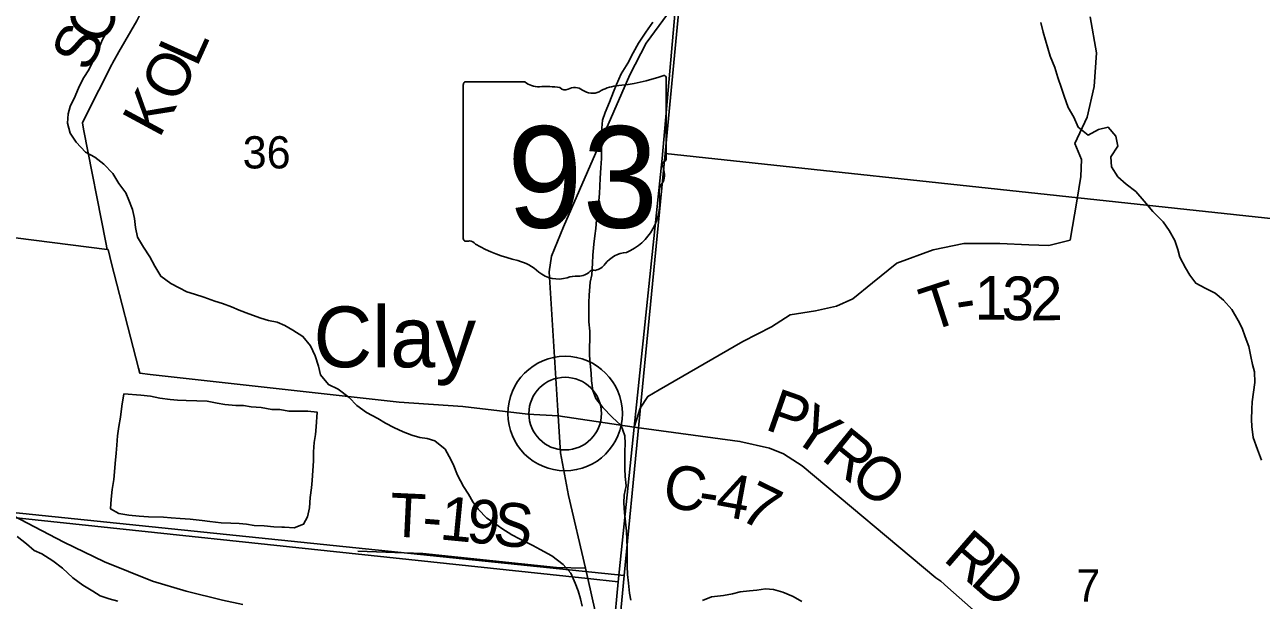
# Model space of a CAD drawing. Extents: x 1715311 to 2083412, y 146837 to 553079.
# Drawn here: x 1945751 to 1954235, y 339371 to 343320 of the extents above; entities that cross this region are included whole.
import ezdxf

# ---------------------------------------------------------------- set-up
doc = ezdxf.new("R2010")
doc.units = 0
for name, color, linetype in [('GM_X_County_Road', 7, 'Continuous'), ('GM_X_County_Road_Text', 7, 'Continuous'), ('GM_X_Minor_Lake', 7, 'Continuous'), ('GM_X_Minor_River', 7, 'Continuous'), ('GM_X_Rail_Line', 7, 'Continuous'), ('GM_X_Section', 7, 'Continuous'), ('GM_X_Section_Text', 7, 'Continuous'), ('GM_X_State_Location', 7, 'Continuous'), ('GM_X_State_Route', 7, 'Continuous'), ('GM_X_State_Shield', 7, 'Continuous'), ('GM_X_Township', 7, 'Continuous'), ('GM_X_Township_Road', 7, 'Continuous'), ('GM_X_Township_Road_Text', 7, 'Continuous'), ('GM_X_Unincorporated', 7, 'Continuous'), ('GM_X_Unincorporated_Location', 7, 'Continuous'), ('GM_X_Unincorporated_Text', 7, 'Continuous')]:
    doc.layers.add(name, color=color, linetype=linetype)

msp = doc.modelspace()

# ---------------------------------------------------------------- linework, layer by layer
at = {"layer": 'GM_X_County_Road'}
for points in [[(1945054.9, 341937.7), (1946315.5, 341777.9), (1946322.1, 341777.1), (1946346.8, 341681), (1946531.6, 340963.3), (1946540.3, 340929.5), (1946610.8, 340920.9), (1948318.9, 340731), (1948757.1, 340700.3), (1949203, 340647.9), (1949410.9, 340636.8)], [(1949410.9, 340636.8), (1949931.4, 340559.6), (1950657.8, 340460.2), (1950861.6, 340415.5), (1950956.4, 340376.4), (1951084.8, 340292.7), (1952002.5, 339523.8), (1952035.6, 339501), (1952084.1, 339458.2), (1953383.2, 338312.7)]]:
    msp.add_lwpolyline(points, dxfattribs=at)
at = {"layer": 'GM_X_Minor_Lake'}
for points in [[(1946430.5, 340786.6), (1946417.1, 340703.7), (1946407.1, 340628), (1946397.1, 340562), (1946387.2, 340500), (1946383.2, 340436), (1946377.3, 340379.9), (1946371.3, 340309.9), (1946367.4, 340251.9), (1946361.4, 340199.9), (1946351.5, 340129.8), (1946343.5, 340063.8), (1946339.6, 339997.8), (1946395.4, 339965.8), (1946465.2, 339953.8), (1946535, 339947.8), (1946598.8, 339943.8), (1946702.5, 339939.9), (1946754.4, 339935.9), (1946818.2, 339931.9), (1946886, 339927.9), (1946967.7, 339918), (1947019.6, 339912), (1947099.4, 339902), (1947163.8, 339900.9), (1947221, 339898), (1947272.9, 339892), (1947324.7, 339884.1), (1947392.5, 339882.1), (1947460.3, 339874.1), (1947514.5, 339872.7)], [(1947514.5, 339872.7), (1947534.1, 339872.1), (1947599.9, 339868.1), (1947663.7, 339892.2), (1947691.6, 339942.2), (1947705.5, 340004.2), (1947709.5, 340076.3), (1947717.4, 340142.3), (1947723.4, 340192.3), (1947731.3, 340328.4), (1947731.3, 340388.4), (1947737.2, 340454.4), (1947745.2, 340508.5), (1947751.2, 340560.5), (1947757.9, 340660.9), (1947693.3, 340668.5), (1947561.7, 340668.5), (1947501, 340679.6), (1947446, 340680.4), (1947372.2, 340692.4), (1947304.4, 340698.4), (1947250.6, 340706.4), (1947198.7, 340706.3), (1947122.9, 340714.3), (1947071.1, 340722.3), (1947003.3, 340736.3), (1946931.5, 340738.3), (1946857.7, 340742.2), (1946799.9, 340744.2), (1946748, 340748.2), (1946678.2, 340758.2), (1946614.4, 340770.2), (1946546.6, 340778.1), (1946430.5, 340786.6)]]:
    msp.add_lwpolyline(points, dxfattribs=at)
at = {"layer": 'GM_X_Minor_River'}
for points in [[(1949575.3, 339329.9), (1949563.5, 339380), (1949547.8, 339436.1), (1949528.1, 339488.2), (1949498.4, 339556.4), (1949444.8, 339616.6), (1949367.3, 339675), (1949287.6, 339719.4), (1949235.9, 339747.6), (1949144.3, 339792.1), (1949092.5, 339820.3), (1949024.9, 339862.6), (1948973.1, 339898.9), (1948921.4, 339935.1), (1948861.8, 339995.5), (1948826.1, 340045.6), (1948796.4, 340097.8), (1948760.7, 340152), (1948719.2, 340230.2), (1948689.5, 340304.4), (1948661.8, 340356.5), (1948636.1, 340406.7), (1948564.5, 340465), (1948512.7, 340481.2), (1948460.9, 340487.5), (1948407.1, 340503.7), (1948347.3, 340526), (1948283.6, 340556.3), (1948225.8, 340586.6), (1948174.1, 340618.8), (1948096.4, 340659.2), (1948028.8, 340707.5), (1947977.2, 340761.8), (1947901.6, 340820.1), (1947833.9, 340850.5), (1947780.3, 340918.7), (1947766.6, 340976.8), (1947742.9, 341047), (1947711.3, 341117.1), (1947659.7, 341181.4), (1947590.1, 341223.7), (1947534.3, 341256), (1947482.5, 341278.2), (1947422.7, 341290.5), (1947370.9, 341306.8), (1947289.2, 341337.1), (1947221.5, 341361.4), (1947169.7, 341383.7), (1947107.9, 341408), (1947056.1, 341424.2), (1946978.4, 341450.6), (1946914.7, 341470.9), (1946862.8, 341487.1), (1946809.1, 341515.3), (1946753.3, 341543.6), (1946683.7, 341594), (1946644.1, 341664.2), (1946608.5, 341726.3), (1946564.9, 341794.6), (1946525.2, 341862.8), (1946509.6, 341928.9), (1946503.9, 341991), (1946490.1, 342051), (1946464.5, 342115.2), (1946444.8, 342167.3), (1946397.1, 342231.5), (1946355.5, 342299.8), (1946294, 342362.1), (1946232.3, 342410.4), (1946166.6, 342444.7), (1946103, 342513), (1946061.4, 342575.2), (1946043.7, 342643.3), (1946048, 342707.3), (1946062.2, 342759.3), (1946096.4, 342829.2), (1946124.7, 342897.1), (1946156.9, 342957), (1946191, 343010.8), (1946229.3, 343090.7), (1946261.5, 343164.6), (1946283.7, 343218.5), (1946317.9, 343278.4), (1946360.1, 343350.3)], [(1949908.7, 339370.5), (1949900.9, 339420.5), (1949893.3, 339488.6), (1949887.5, 339546.7), (1949883.8, 339604.7), (1949884.3, 339728.8), (1949882.6, 339788.8), (1949878.8, 339844.8), (1949865.4, 339971), (1949861.7, 340039), (1949863.9, 340091), (1949876.2, 340157), (1949870.5, 340221.1), (1949868.7, 340273.1), (1949869.2, 340391.2), (1949871.5, 340447.2), (1949867.7, 340499.2), (1949842.1, 340569.4), (1949780.5, 340627.7), (1949716.9, 340694), (1949669.3, 340756.2), (1949649.6, 340810.3), (1949639.9, 340876.4), (1949636.1, 340928.5), (1949630.4, 340994.5), (1949626.7, 341052.6), (1949624.9, 341102.6), (1949627.2, 341164.6), (1949627.4, 341216.7), (1949621.7, 341280.7), (1949622, 341346.8), (1949620.2, 341412.8), (1949622.5, 341464.8), (1949630.8, 341552.8), (1949641, 341604.8), (1949645.4, 341682.8), (1949649.6, 341738.8), (1949655.9, 341814.8), (1949662.2, 341870.8), (1949668.4, 341920.8), (1949674.6, 341980.8), (1949686.9, 342058.8), (1949689.1, 342110.8), (1949693.4, 342162.8), (1949695.6, 342212.9), (1949697.8, 342266.9), (1949704.1, 342338.9), (1949708.4, 342402.9), (1949708.7, 342474.9), (1949707, 342543), (1949709.3, 342609), (1949715.5, 342665), (1949733.7, 342717), (1949763.9, 342788.8), (1949790.2, 342858.8), (1949810.3, 342910.7), (1949842.6, 342982.6), (1949888.8, 343056.4), (1949925, 343126.3), (1949961.2, 343194.2), (1950011.4, 343268), (1950059.6, 343337.8)], [(1953745.7, 341600.6), (1953716, 341652.7), (1953676.4, 341724.9), (1953662.6, 341777), (1953642.9, 341839.1), (1953603.3, 341907.3), (1953561.7, 341967.6), (1953490.2, 342037.9), (1953430.6, 342110.2), (1953375, 342174.5), (1953307.4, 342224.8), (1953251.7, 342277.1), (1953208.1, 342345.3), (1953202.4, 342413.4), (1953250.7, 342487.2), (1953237, 342555.3), (1953183.4, 342617.6), (1953117.5, 342601.9), (1953047.4, 342562.1), (1952977.8, 342616.5), (1952948.2, 342684.6), (1952910.6, 342750.8), (1952883, 342829), (1952863.3, 342885.1), (1952839.6, 342957.3), (1952818, 343025.4), (1952786.4, 343103.6), (1952739.2, 343267.9), (1952723.5, 343336)], [(1954237, 340331.8), (1954209.4, 340405.9), (1954179.8, 340488.1), (1954170.2, 340562.2), (1954168.4, 340612.2), (1954170.7, 340682.2), (1954172.9, 340732.2), (1954181.2, 340798.2), (1954191.4, 340864.2), (1954187.8, 340938.3), (1954174, 340988.3), (1954164.3, 341042.4), (1954148.6, 341112.5), (1954125, 341178.7), (1954103.3, 341238.8), (1954077.6, 341290.9), (1954034, 341365.2), (1953976.4, 341429.5), (1953918.7, 341477.7), (1953851, 341512), (1953785.3, 341546.3), (1953745.7, 341600.6)], [(1945698.2, 339807.5), (1945763.8, 339757.2), (1945815.5, 339712.9), (1945867.3, 339688.7), (1945942.9, 339642.3), (1946010.5, 339590), (1946080.1, 339525.6), (1946149.7, 339475.3), (1946217.4, 339433), (1946269.1, 339400.7), (1946328.9, 339380.4), (1946388.7, 339364.2)], [(1950401.6, 339368.3), (1950463.5, 339394), (1950545.4, 339403.7), (1950607.3, 339415.4), (1950659.2, 339429.2), (1950723.1, 339434.9), (1950775, 339440.7), (1950832.9, 339448.4), (1950888.8, 339444.1), (1950952.6, 339425.9), (1951022.3, 339397.5), (1951082, 339363.3)]]:
    msp.add_lwpolyline(points, dxfattribs=at)
at = {"layer": 'GM_X_Rail_Line'}
msp.add_lwpolyline([(1947247.7, 339342.4), (1947106.6, 339371.6), (1946857.7, 339433.1), (1946628.1, 339501.9), (1946297.3, 339634), (1946019.2, 339769.3), (1944516, 340553.9)], dxfattribs=at)
at = {"layer": 'GM_X_Section'}
for points in [[(1950647.4, 347751.3), (1956356, 347259.5), (1955940.3, 341814.9), (1950143.9, 342436.8), (1950377.5, 344887)], [(1944953.2, 345520.7), (1950377.5, 344887), (1950143.9, 342436.8), (1949863.9, 339540.6), (1944691.5, 340074.1), (1944461.5, 340096.3)], [(1955940.3, 341814.9), (1955440.9, 336668.5), (1949642.3, 337194.4), (1949863.9, 339540.6), (1950143.9, 342436.8)], [(1949863.9, 339540.6), (1949642.3, 337194.4), (1949380.3, 334200.2), (1944133.8, 334673.8), (1944691.5, 340074.1)]]:
    msp.add_lwpolyline(points, close=True, dxfattribs=at)
at = {"layer": 'GM_X_State_Route'}
msp.add_lwpolyline([(1949709.5, 339092.1), (1949613.9, 339519.7), (1949598, 339590.9), (1949481.7, 340089.1), (1949427.6, 340382.7), (1949410.9, 340636.8), (1949364.1, 341368.1), (1949347.9, 341624.6), (1949365.7, 341732.7), (1949447, 341933.4), (1949902.7, 342976.2), (1950015.1, 343193.4), (1950219.2, 343469.8)], dxfattribs=at)
at = {"layer": 'GM_X_State_Shield'}
for p, q in [((1950152.2, 342401.1), (1950152.2, 342953.9)), ((1948760, 342909.5), (1948760, 341852.9)), ((1949181.4, 342927.7), (1948773.7, 342927.7)), ((1950152, 342401.3), (1950152.2, 342401.1))]:
    msp.add_line(p, q, dxfattribs=at)
for centre, radius, start, end in [((1949656.3, 344368.2), 1476.4, 275.84447, 288.90645), ((1950136.7, 342956.2), 15.5, 351.86209, 97.738), ((1948776, 342911.8), 16.1, 98.1301, 188.1301), ((1949278.5, 343050.3), 156.4, 231.61951, 271.11188), ((1949330.4, 342334.5), 561.6, 80.48669, 94.98827), ((1949457.9, 342917.2), 45.1, 219.79206, 297.10237), ((1949524.1, 342795.1), 93.8, 54.46668, 119.14113), ((1949645.2, 342962.6), 112.9, 233.85621, 294.82819), ((1949844.6, 342605), 297, 97.34618, 120.76885), ((1950148.6, 342360.5), 24, 107.94398, 210.33697), ((1949996, 342290.7), 144, 340.03296, 23.64957), ((1950135.6, 342399), 16.6, 289.60381, 7.73413), ((1950207.7, 342169.8), 104.8, 136.8065, 186.92959), ((1949739, 342099.5), 369.3, 292.30889, 8.98584), ((1948776.1, 341850.6), 16.3, 171.95839, 258.30661), ((1948778.6, 341958.7), 124.2, 267.33899, 280.60386), ((1948804, 341791.9), 44.8, 29.74838, 93.27175), ((1949369.3, 342741.2), 1066.1, 240.41292, 257.1985), ((1949894.7, 341556.2), 202.2, 94.40312, 142.57675), ((1949051.4, 341378.2), 333.6, 47.18416, 75.83597), ((1949638.4, 341750.5), 119.3, 282.87319, 323.27711), ((1949412.2, 341786.7), 211.7, 230.70037, 286.29184), ((1949534.5, 341421.3), 173.9, 85.69512, 111.20995), ((1949550, 341707.5), 112.8, 268.77702, 315.54927), ((1949652, 341605.2), 31.8, 65.75173, 132.64842)]:
    msp.add_arc(centre, radius, start, end, dxfattribs=at)
at = {"layer": 'GM_X_Township'}
for points in [[(1952285.1, 364266.3), (1952228.9, 363880.2), (1952101.7, 362654.2), (1951671.7, 358398.8), (1951408.1, 355623.4), (1951377.5, 355526.7), (1951154.1, 353065.4), (1950967.1, 351172.6), (1950868.7, 350176.4), (1950619.5, 347730.7), (1950491.7, 346400.3), (1950342.6, 344848.7), (1950219.2, 343469.8), (1950123.7, 342403.1), (1949931.4, 340559.6), (1949822.6, 339497.5), (1949613.9, 339519.7), (1944440.4, 340068.4), (1943322.9, 340193.4), (1939406.5, 340631.2), (1938947.9, 340681.2), (1938231.9, 340743.6)], [(1949762.5, 338856.4), (1949822.6, 339497.5), (1949931.4, 340559.6), (1950123.7, 342403.1), (1950219.2, 343469.8), (1950342.6, 344848.7), (1950491.7, 346400.3), (1950619.5, 347730.7), (1954890.1, 347384.2), (1957730.9, 347103.1), (1959376.9, 347006.9), (1960705.7, 346899.9), (1967018.4, 346390)], [(1917500.7, 336917.9), (1917737.8, 339603.6), (1917862.7, 341233.1), (1917980.7, 342685.3), (1919669, 342538.5), (1924036.1, 342100.7), (1925166.1, 341982.1), (1928217.1, 341681.9), (1928821, 341629), (1932943.7, 341230.5), (1933753.2, 341150.1), (1938231.9, 340743.6), (1938947.9, 340681.2), (1939406.5, 340631.2), (1943322.9, 340193.4), (1944440.4, 340068.4), (1949613.9, 339519.7), (1949822.6, 339497.5), (1949762.5, 338856.4)]]:
    msp.add_lwpolyline(points, dxfattribs=at)
at = {"layer": 'GM_X_Township_Road'}
for points in [[(1946315.5, 341777.9), (1946306, 341826.4), (1946154.7, 342602.1), (1946145.9, 342646.7), (1946169.9, 342694.2), (1946347.9, 343047.1), (1946352.1, 343055.5), (1946396.4, 343133.1), (1946518.8, 343347.6), (1946536.3, 343378.2), (1946548.5, 343440.5), (1946624.4, 343828.4), (1946624.4, 343829), (1946682.7, 343907.9), (1946888.1, 344186.1), (1946902.7, 344205.8), (1946916.1, 344278.8), (1946917.4, 344286.1)], [(1949931.4, 340559.6), (1949972.4, 340687.8), (1950026.6, 340769.3), (1950102.7, 340814), (1950677.5, 341146.8), (1950874.8, 341247.8), (1951002.3, 341328.5), (1951175.9, 341357.4), (1951319.6, 341388.1), (1951433.3, 341438.7), (1951568.6, 341549.4), (1951733.8, 341684.3), (1951983.1, 341775.6), (1952194.7, 341818.7), (1952440.3, 341817.9), (1952640.1, 341808.8), (1952778, 341805.5), (1952923.6, 341842.2), (1952968.4, 342108.7), (1952997.7, 342278.9), (1953001.1, 342395.1), (1952954.8, 342504.9), (1953039.9, 342685.5), (1953088.9, 342895.9), (1953103.9, 343128.1), (1953060.9, 343374.1)], [(1949598, 339590.9), (1949398.4, 339596.6), (1948483.2, 339692.1), (1948035.7, 339707.2)]]:
    msp.add_lwpolyline(points, dxfattribs=at)
at = {"layer": 'GM_X_Unincorporated'}
for radius in [392.8, 249]:
    msp.add_circle((1949458.4, 340651.8), radius, dxfattribs=at)
at = {"layer": 'GM_X_Unincorporated_Location'}
msp.add_line((1949458.4, 340651.8), (1949458.4, 340651.8), dxfattribs=at)

# ---------------------------------------------------------------- texts
at = {"layer": 'GM_X_County_Road_Text'}
for s, rotation, p in [('P', 340.653, (1950821.5, 340545.8)), ('Y', 325.66634, (1950994.1, 340488)), ('R', 320.91353, (1951206.8, 340343.1)), ('O', 320.6296, (1951397.7, 340188)), ('C', 351.31408, (1950117.7, 340014.2)), ('4', 349.56064, (1950480.6, 339958.3)), ('7', 333.7887, (1950641.6, 339931.7)), ('-', 351.09717, (1950360.9, 339977)), ('R', 319.16238, (1952044.7, 339648.7)), ('D', 318.6149, (1952229.1, 339489.2))]:
    msp.add_text(s, height=300, rotation=rotation, dxfattribs=at).set_placement(p)
at = {"layer": 'GM_X_Section_Text'}
for s, p in [('36', (1947246, 342333.8)), ('7', (1952966, 339362.2))]:
    msp.add_text(s, height=221, rotation=0.00001, dxfattribs=at).set_placement(p)
at = {"layer": 'GM_X_State_Location'}
for s in ['s', 'r']:
    msp.add_text(s, height=1, dxfattribs=at).set_placement((1949440.4, 342310.9))
msp.add_text('93', height=1, rotation=0.00001, dxfattribs=at).set_placement((1949188.6, 342238.2))
at = {"layer": 'GM_X_State_Shield'}
msp.add_text('93', height=696.1, dxfattribs=at).set_placement((1949060.4, 341927.4))
at = {"layer": 'GM_X_Township_Road_Text'}
for s, rotation, p in [('O', 61.88872, (1946277.8, 343164.7)), ('S', 62.86972, (1946186.2, 342985.7)), ('L', 65.73409, (1946930.8, 343021.7)), ('O', 62.41809, (1946800.2, 342770.7)), ('K', 61.63607, (1946672.7, 342534.4)), ('1', 359.8699, (1952267.5, 341297)), ('3', 357.94921, (1952449.6, 341296.6)), ('2', 0.96489, (1952651.5, 341289.9)), ('T', 18.00263, (1951957, 341213)), ('-', 8.66663, (1952157.8, 341279.4)), ('T', 357.28348, (1948250.1, 339809.3)), ('1', 354.44698, (1948591.6, 339789.3)), ('9', 354.05909, (1948773.6, 339771.6)), ('S', 354.06083, (1948955.9, 339752.6)), ('-', 355.47257, (1948471.3, 339798.8))]:
    msp.add_text(s, height=300, rotation=rotation, dxfattribs=at).set_placement(p)
at = {"layer": 'GM_X_Unincorporated_Text'}
msp.add_text('Clay', height=417, rotation=0.00001, dxfattribs=at).set_placement((1947732.2, 340969.3))

doc.saveas('drawing.dxf')
